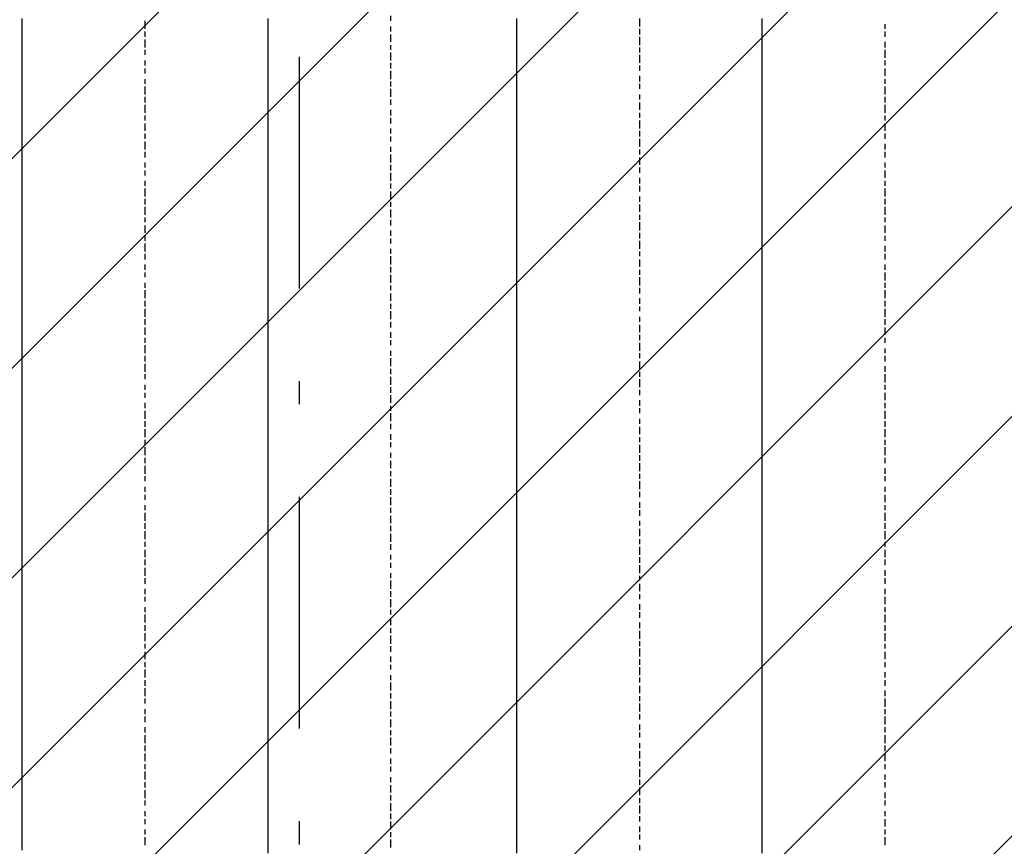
# Model space of a CAD drawing. Extents: x 997 to 109698, y 921 to 94021.
# Tile 552 of 656: x 17033 to 18627, y 54506 to 55844. Entities that reach past the tile are written whole.
import ezdxf

# ---------------------------------------------------------------- set-up
doc = ezdxf.new("R2010")
doc.units = 0
doc.header["$MEASUREMENT"] = 0
doc.layers.add('12', color=7, linetype='CONTINUOUS')
doc.layers.add('28', color=7, linetype='CONTINUOUS')

msp = doc.modelspace()

# ---------------------------------------------------------------- linework, layer by layer
at = {"layer": '12', "color": 5}
for p, q in [((17036.630503, 55836.563401), (17036.630503, 55845.563401)), ((17434.630503, 55836.563401), (17434.630503, 55845.563401)), ((17837.630503, 55836.563401), (17837.630503, 55845.563401)), ((18234.630503, 55836.563401), (18234.630503, 55845.563401)), ((17036.630503, 55828.563401), (17036.630503, 55836.563401)), ((17036.630503, 55815.563401), (17036.630503, 55828.563401)), ((17434.630503, 55828.563401), (17434.630503, 55836.563401)), ((17434.630503, 55815.563401), (17434.630503, 55828.563401)), ((17837.630503, 55828.563401), (17837.630503, 55836.563401)), ((17837.630503, 55815.563401), (17837.630503, 55828.563401)), ((18234.630503, 55828.563401), (18234.630503, 55836.563401)), ((18234.630503, 55815.563401), (18234.630503, 55828.563401)), ((17036.630503, 55807.563401), (17036.630503, 55815.563401)), ((17434.630503, 55807.563401), (17434.630503, 55815.563401)), ((17837.630503, 55807.563401), (17837.630503, 55815.563401)), ((18234.630503, 55807.563401), (18234.630503, 55815.563401)), ((17036.630503, 55798.563401), (17036.630503, 55807.563401)), ((17036.630503, 55786.563401), (17036.630503, 55798.563401)), ((17434.630503, 55798.563401), (17434.630503, 55807.563401)), ((17434.630503, 55786.563401), (17434.630503, 55798.563401)), ((17837.630503, 55798.563401), (17837.630503, 55807.563401)), ((17837.630503, 55786.563401), (17837.630503, 55798.563401)), ((18234.630503, 55794.563401), (18234.630503, 55807.563401)), ((18234.630503, 55786.563401), (18234.630503, 55794.563401)), ((17036.630503, 55777.563401), (17036.630503, 55786.563401)), ((17434.630503, 55777.563401), (17434.630503, 55786.563401)), ((17837.630503, 55777.563401), (17837.630503, 55786.563401)), ((18234.630503, 55777.563401), (18234.630503, 55786.563401)), ((17036.630503, 55769.563401), (17036.630503, 55777.563401)), ((17036.630503, 55756.563401), (17036.630503, 55769.563401)), ((17434.630503, 55764.563401), (17434.630503, 55777.563401)), ((17434.630503, 55756.563401), (17434.630503, 55764.563401)), ((17837.630503, 55764.563401), (17837.630503, 55777.563401)), ((17837.630503, 55756.563401), (17837.630503, 55764.563401)), ((18234.630503, 55764.563401), (18234.630503, 55777.563401)), ((18234.630503, 55756.563401), (18234.630503, 55764.563401)), ((17036.630503, 55747.563401), (17036.630503, 55756.563401)), ((17036.630503, 55735.563401), (17036.630503, 55747.563401)), ((17434.630503, 55747.563401), (17434.630503, 55756.563401)), ((17434.630503, 55735.563401), (17434.630503, 55747.563401)), ((17837.630503, 55747.563401), (17837.630503, 55756.563401)), ((17837.630503, 55735.563401), (17837.630503, 55747.563401)), ((18234.630503, 55747.563401), (18234.630503, 55756.563401)), ((18234.630503, 55735.563401), (18234.630503, 55747.563401)), ((17036.630503, 55726.563401), (17036.630503, 55735.563401)), ((17434.630503, 55726.563401), (17434.630503, 55735.563401)), ((17837.630503, 55726.563401), (17837.630503, 55735.563401)), ((18234.630503, 55726.563401), (18234.630503, 55735.563401)), ((17036.630503, 55718.563401), (17036.630503, 55726.563401)), ((17036.630503, 55705.563401), (17036.630503, 55718.563401)), ((17434.630503, 55718.563401), (17434.630503, 55726.563401)), ((17434.630503, 55705.563401), (17434.630503, 55718.563401)), ((17837.630503, 55718.563401), (17837.630503, 55726.563401)), ((17837.630503, 55705.563401), (17837.630503, 55718.563401)), ((18234.630503, 55718.563401), (18234.630503, 55726.563401)), ((18234.630503, 55705.563401), (18234.630503, 55718.563401)), ((17036.630503, 55697.563401), (17036.630503, 55705.563401)), ((17434.630503, 55697.563401), (17434.630503, 55705.563401)), ((17837.630503, 55697.563401), (17837.630503, 55705.563401)), ((18234.630503, 55697.563401), (18234.630503, 55705.563401)), ((17036.630503, 55688.563401), (17036.630503, 55697.563401)), ((17036.630503, 55675.563401), (17036.630503, 55688.563401)), ((17434.630503, 55688.563401), (17434.630503, 55697.563401)), ((17434.630503, 55675.563401), (17434.630503, 55688.563401)), ((17837.630503, 55688.563401), (17837.630503, 55697.563401)), ((17837.630503, 55675.563401), (17837.630503, 55688.563401)), ((18234.630503, 55684.563401), (18234.630503, 55697.563401)), ((18234.630503, 55675.563401), (18234.630503, 55684.563401)), ((17036.630503, 55667.563401), (17036.630503, 55675.563401)), ((17036.630503, 55659.563401), (17036.630503, 55667.563401)), ((17434.630503, 55667.563401), (17434.630503, 55675.563401)), ((17434.630503, 55654.563401), (17434.630503, 55667.563401)), ((17837.630503, 55667.563401), (17837.630503, 55675.563401)), ((17837.630503, 55654.563401), (17837.630503, 55667.563401)), ((18234.630503, 55667.563401), (18234.630503, 55675.563401)), ((18234.630503, 55654.563401), (18234.630503, 55667.563401)), ((17036.630503, 55646.563401), (17036.630503, 55659.563401)), ((17434.630503, 55646.563401), (17434.630503, 55654.563401)), ((17837.630503, 55646.563401), (17837.630503, 55654.563401)), ((18234.630503, 55646.563401), (18234.630503, 55654.563401)), ((17036.630503, 55637.563401), (17036.630503, 55646.563401)), ((17036.630503, 55625.563401), (17036.630503, 55637.563401)), ((17434.630503, 55637.563401), (17434.630503, 55646.563401)), ((17434.630503, 55625.563401), (17434.630503, 55637.563401)), ((17837.630503, 55637.563401), (17837.630503, 55646.563401)), ((17837.630503, 55625.563401), (17837.630503, 55637.563401)), ((18234.630503, 55637.563401), (18234.630503, 55646.563401)), ((18234.630503, 55625.563401), (18234.630503, 55637.563401)), ((17036.630503, 55616.563401), (17036.630503, 55625.563401)), ((17434.630503, 55616.563401), (17434.630503, 55625.563401)), ((17837.630503, 55616.563401), (17837.630503, 55625.563401)), ((18234.630503, 55616.563401), (18234.630503, 55625.563401)), ((17036.630503, 55608.563401), (17036.630503, 55616.563401)), ((17036.630503, 55595.563401), (17036.630503, 55608.563401)), ((17434.630503, 55608.563401), (17434.630503, 55616.563401)), ((17434.630503, 55595.563401), (17434.630503, 55608.563401)), ((17837.630503, 55608.563401), (17837.630503, 55616.563401)), ((17837.630503, 55595.563401), (17837.630503, 55608.563401)), ((18234.630503, 55608.563401), (18234.630503, 55616.563401)), ((18234.630503, 55595.563401), (18234.630503, 55608.563401)), ((17036.630503, 55587.563401), (17036.630503, 55595.563401)), ((17036.630503, 55578.563401), (17036.630503, 55587.563401)), ((17434.630503, 55587.563401), (17434.630503, 55595.563401)), ((17434.630503, 55578.563401), (17434.630503, 55587.563401)), ((17837.630503, 55587.563401), (17837.630503, 55595.563401)), ((17837.630503, 55578.563401), (17837.630503, 55587.563401)), ((18234.630503, 55587.563401), (18234.630503, 55595.563401)), ((18234.630503, 55578.563401), (18234.630503, 55587.563401)), ((17036.630503, 55565.563401), (17036.630503, 55578.563401)), ((17434.630503, 55565.563401), (17434.630503, 55578.563401)), ((17837.630503, 55565.563401), (17837.630503, 55578.563401)), ((18234.630503, 55565.563401), (18234.630503, 55578.563401)), ((17036.630503, 55557.563401), (17036.630503, 55565.563401)), ((17036.630503, 55548.563401), (17036.630503, 55557.563401)), ((17434.630503, 55557.563401), (17434.630503, 55565.563401)), ((17434.630503, 55544.563401), (17434.630503, 55557.563401)), ((17837.630503, 55557.563401), (17837.630503, 55565.563401)), ((17837.630503, 55544.563401), (17837.630503, 55557.563401)), ((18234.630503, 55557.563401), (18234.630503, 55565.563401)), ((18234.630503, 55544.563401), (18234.630503, 55557.563401)), ((17036.630503, 55536.563401), (17036.630503, 55548.563401)), ((17434.630503, 55536.563401), (17434.630503, 55544.563401)), ((17837.630503, 55536.563401), (17837.630503, 55544.563401)), ((18234.630503, 55536.563401), (18234.630503, 55544.563401)), ((17036.630503, 55527.563401), (17036.630503, 55536.563401)), ((17036.630503, 55515.563401), (17036.630503, 55527.563401)), ((17434.630503, 55527.563401), (17434.630503, 55536.563401)), ((17434.630503, 55515.563401), (17434.630503, 55527.563401)), ((17837.630503, 55527.563401), (17837.630503, 55536.563401)), ((17837.630503, 55515.563401), (17837.630503, 55527.563401)), ((18234.630503, 55527.563401), (18234.630503, 55536.563401)), ((18234.630503, 55515.563401), (18234.630503, 55527.563401)), ((17036.630503, 55506.563401), (17036.630503, 55515.563401)), ((17434.630503, 55506.563401), (17434.630503, 55515.563401)), ((17837.630503, 55506.563401), (17837.630503, 55515.563401)), ((18234.630503, 55506.563401), (18234.630503, 55515.563401)), ((17036.630503, 55498.563401), (17036.630503, 55506.563401)), ((17036.630503, 55485.563401), (17036.630503, 55498.563401)), ((17434.630503, 55498.563401), (17434.630503, 55506.563401)), ((17434.630503, 55485.563401), (17434.630503, 55498.563401)), ((17837.630503, 55498.563401), (17837.630503, 55506.563401)), ((17837.630503, 55485.563401), (17837.630503, 55498.563401)), ((18234.630503, 55498.563401), (18234.630503, 55506.563401)), ((18234.630503, 55485.563401), (18234.630503, 55498.563401)), ((17036.630503, 55477.563401), (17036.630503, 55485.563401)), ((17036.630503, 55468.563401), (17036.630503, 55477.563401)), ((17434.630503, 55477.563401), (17434.630503, 55485.563401)), ((17434.630503, 55468.563401), (17434.630503, 55477.563401)), ((17837.630503, 55477.563401), (17837.630503, 55485.563401)), ((17837.630503, 55468.563401), (17837.630503, 55477.563401)), ((18234.630503, 55477.563401), (18234.630503, 55485.563401)), ((18234.630503, 55468.563401), (18234.630503, 55477.563401)), ((17036.630503, 55455.563401), (17036.630503, 55468.563401)), ((17434.630503, 55455.563401), (17434.630503, 55468.563401)), ((17837.630503, 55455.563401), (17837.630503, 55468.563401)), ((18234.630503, 55455.563401), (18234.630503, 55468.563401)), ((17036.630503, 55447.563401), (17036.630503, 55455.563401)), ((17036.630503, 55438.563401), (17036.630503, 55447.563401)), ((17434.630503, 55447.563401), (17434.630503, 55455.563401)), ((17434.630503, 55438.563401), (17434.630503, 55447.563401)), ((17837.630503, 55447.563401), (17837.630503, 55455.563401)), ((17837.630503, 55434.563401), (17837.630503, 55447.563401)), ((18234.630503, 55447.563401), (18234.630503, 55455.563401)), ((18234.630503, 55434.563401), (18234.630503, 55447.563401)), ((17036.630503, 55426.563401), (17036.630503, 55438.563401)), ((17434.630503, 55426.563401), (17434.630503, 55438.563401)), ((17837.630503, 55426.563401), (17837.630503, 55434.563401)), ((18234.630503, 55426.563401), (18234.630503, 55434.563401)), ((17036.630503, 55417.563401), (17036.630503, 55426.563401)), ((17036.630503, 55405.563401), (17036.630503, 55417.563401)), ((17434.630503, 55417.563401), (17434.630503, 55426.563401)), ((17434.630503, 55405.563401), (17434.630503, 55417.563401)), ((17837.630503, 55417.563401), (17837.630503, 55426.563401)), ((17837.630503, 55405.563401), (17837.630503, 55417.563401)), ((18234.630503, 55417.563401), (18234.630503, 55426.563401)), ((18234.630503, 55405.563401), (18234.630503, 55417.563401)), ((17036.630503, 55396.563401), (17036.630503, 55405.563401)), ((17036.630503, 55388.563401), (17036.630503, 55396.563401)), ((17434.630503, 55396.563401), (17434.630503, 55405.563401)), ((17434.630503, 55388.563401), (17434.630503, 55396.563401)), ((17837.630503, 55396.563401), (17837.630503, 55405.563401)), ((17837.630503, 55388.563401), (17837.630503, 55396.563401)), ((18234.630503, 55396.563401), (18234.630503, 55405.563401)), ((18234.630503, 55388.563401), (18234.630503, 55396.563401)), ((17036.630503, 55375.563401), (17036.630503, 55388.563401)), ((17434.630503, 55375.563401), (17434.630503, 55388.563401)), ((17837.630503, 55375.563401), (17837.630503, 55388.563401)), ((18234.630503, 55375.563401), (18234.630503, 55388.563401)), ((17036.630503, 55366.563401), (17036.630503, 55375.563401)), ((17036.630503, 55358.563401), (17036.630503, 55366.563401)), ((17434.630503, 55366.563401), (17434.630503, 55375.563401)), ((17434.630503, 55358.563401), (17434.630503, 55366.563401)), ((17837.630503, 55366.563401), (17837.630503, 55375.563401)), ((17837.630503, 55358.563401), (17837.630503, 55366.563401)), ((18234.630503, 55366.563401), (18234.630503, 55375.563401)), ((18234.630503, 55358.563401), (18234.630503, 55366.563401)), ((17036.630503, 55345.563401), (17036.630503, 55358.563401)), ((17434.630503, 55345.563401), (17434.630503, 55358.563401)), ((17837.630503, 55345.563401), (17837.630503, 55358.563401)), ((18234.630503, 55345.563401), (18234.630503, 55358.563401)), ((17036.630503, 55337.563401), (17036.630503, 55345.563401)), ((17036.630503, 55328.563401), (17036.630503, 55337.563401)), ((17434.630503, 55337.563401), (17434.630503, 55345.563401)), ((17434.630503, 55328.563401), (17434.630503, 55337.563401)), ((17837.630503, 55337.563401), (17837.630503, 55345.563401)), ((17837.630503, 55324.563401), (17837.630503, 55337.563401)), ((18234.630503, 55337.563401), (18234.630503, 55345.563401)), ((18234.630503, 55324.563401), (18234.630503, 55337.563401)), ((17036.630503, 55316.563401), (17036.630503, 55328.563401)), ((17036.630503, 55307.563401), (17036.630503, 55316.563401)), ((17434.630503, 55316.563401), (17434.630503, 55328.563401)), ((17434.630503, 55307.563401), (17434.630503, 55316.563401)), ((17837.630503, 55316.563401), (17837.630503, 55324.563401)), ((17837.630503, 55307.563401), (17837.630503, 55316.563401)), ((18234.630503, 55316.563401), (18234.630503, 55324.563401)), ((18234.630503, 55307.563401), (18234.630503, 55316.563401)), ((17036.630503, 55295.563401), (17036.630503, 55307.563401)), ((17434.630503, 55295.563401), (17434.630503, 55307.563401)), ((17837.630503, 55295.563401), (17837.630503, 55307.563401)), ((18234.630503, 55295.563401), (18234.630503, 55307.563401)), ((17036.630503, 55286.563401), (17036.630503, 55295.563401)), ((17036.630503, 55278.563401), (17036.630503, 55286.563401)), ((17434.630503, 55286.563401), (17434.630503, 55295.563401)), ((17434.630503, 55278.563401), (17434.630503, 55286.563401)), ((17837.630503, 55286.563401), (17837.630503, 55295.563401)), ((17837.630503, 55278.563401), (17837.630503, 55286.563401)), ((18234.630503, 55286.563401), (18234.630503, 55295.563401)), ((18234.630503, 55278.563401), (18234.630503, 55286.563401)), ((17036.630503, 55265.563401), (17036.630503, 55278.563401)), ((17434.630503, 55265.563401), (17434.630503, 55278.563401)), ((17837.630503, 55265.563401), (17837.630503, 55278.563401)), ((18234.630503, 55265.563401), (18234.630503, 55278.563401)), ((17036.630503, 55256.563401), (17036.630503, 55265.563401)), ((17036.630503, 55248.563401), (17036.630503, 55256.563401)), ((17434.630503, 55256.563401), (17434.630503, 55265.563401)), ((17434.630503, 55248.563401), (17434.630503, 55256.563401)), ((17837.630503, 55256.563401), (17837.630503, 55265.563401)), ((17837.630503, 55248.563401), (17837.630503, 55256.563401)), ((18234.630503, 55256.563401), (18234.630503, 55265.563401)), ((18234.630503, 55248.563401), (18234.630503, 55256.563401)), ((17036.630503, 55235.563401), (17036.630503, 55248.563401)), ((17434.630503, 55235.563401), (17434.630503, 55248.563401)), ((17837.630503, 55235.563401), (17837.630503, 55248.563401)), ((18234.630503, 55235.563401), (18234.630503, 55248.563401)), ((17036.630503, 55227.563401), (17036.630503, 55235.563401)), ((17036.630503, 55218.563401), (17036.630503, 55227.563401)), ((17434.630503, 55227.563401), (17434.630503, 55235.563401)), ((17434.630503, 55218.563401), (17434.630503, 55227.563401)), ((17837.630503, 55227.563401), (17837.630503, 55235.563401)), ((17837.630503, 55218.563401), (17837.630503, 55227.563401)), ((18234.630503, 55227.563401), (18234.630503, 55235.563401)), ((18234.630503, 55214.563401), (18234.630503, 55227.563401)), ((17036.630503, 55206.563401), (17036.630503, 55218.563401)), ((17036.630503, 55197.563401), (17036.630503, 55206.563401)), ((17434.630503, 55206.563401), (17434.630503, 55218.563401)), ((17434.630503, 55197.563401), (17434.630503, 55206.563401)), ((17837.630503, 55206.563401), (17837.630503, 55218.563401)), ((17837.630503, 55197.563401), (17837.630503, 55206.563401)), ((18234.630503, 55206.563401), (18234.630503, 55214.563401)), ((18234.630503, 55197.563401), (18234.630503, 55206.563401)), ((17036.630503, 55189.563401), (17036.630503, 55197.563401)), ((17036.630503, 55176.563401), (17036.630503, 55189.563401)), ((17434.630503, 55184.563401), (17434.630503, 55197.563401)), ((17837.630503, 55184.563401), (17837.630503, 55197.563401)), ((18234.630503, 55184.563401), (18234.630503, 55197.563401)), ((17036.630503, 55167.563401), (17036.630503, 55176.563401)), ((17434.630503, 55176.563401), (17434.630503, 55184.563401)), ((17434.630503, 55167.563401), (17434.630503, 55176.563401)), ((17837.630503, 55176.563401), (17837.630503, 55184.563401)), ((17837.630503, 55167.563401), (17837.630503, 55176.563401)), ((18234.630503, 55176.563401), (18234.630503, 55184.563401)), ((18234.630503, 55167.563401), (18234.630503, 55176.563401)), ((17036.630503, 55155.563401), (17036.630503, 55167.563401)), ((17434.630503, 55155.563401), (17434.630503, 55167.563401)), ((17837.630503, 55155.563401), (17837.630503, 55167.563401)), ((18234.630503, 55155.563401), (18234.630503, 55167.563401)), ((17036.630503, 55146.563401), (17036.630503, 55155.563401)), ((17036.630503, 55138.563401), (17036.630503, 55146.563401)), ((17434.630503, 55146.563401), (17434.630503, 55155.563401)), ((17434.630503, 55138.563401), (17434.630503, 55146.563401)), ((17837.630503, 55146.563401), (17837.630503, 55155.563401)), ((17837.630503, 55138.563401), (17837.630503, 55146.563401)), ((18234.630503, 55146.563401), (18234.630503, 55155.563401)), ((18234.630503, 55138.563401), (18234.630503, 55146.563401)), ((17036.630503, 55125.563401), (17036.630503, 55138.563401)), ((17036.630503, 55117.563401), (17036.630503, 55125.563401)), ((17434.630503, 55125.563401), (17434.630503, 55138.563401)), ((17434.630503, 55117.563401), (17434.630503, 55125.563401)), ((17837.630503, 55125.563401), (17837.630503, 55138.563401)), ((17837.630503, 55117.563401), (17837.630503, 55125.563401)), ((18234.630503, 55125.563401), (18234.630503, 55138.563401)), ((18234.630503, 55117.563401), (18234.630503, 55125.563401)), ((17036.630503, 55108.563401), (17036.630503, 55117.563401)), ((17036.630503, 55096.563401), (17036.630503, 55108.563401)), ((17434.630503, 55108.563401), (17434.630503, 55117.563401)), ((17434.630503, 55096.563401), (17434.630503, 55108.563401)), ((17837.630503, 55108.563401), (17837.630503, 55117.563401)), ((17837.630503, 55096.563401), (17837.630503, 55108.563401)), ((18234.630503, 55104.563401), (18234.630503, 55117.563401)), ((17036.630503, 55087.563401), (17036.630503, 55096.563401)), ((17434.630503, 55087.563401), (17434.630503, 55096.563401)), ((17837.630503, 55087.563401), (17837.630503, 55096.563401)), ((18234.630503, 55096.563401), (18234.630503, 55104.563401)), ((18234.630503, 55087.563401), (18234.630503, 55096.563401)), ((17036.630503, 55079.563401), (17036.630503, 55087.563401)), ((17036.630503, 55066.563401), (17036.630503, 55079.563401)), ((17434.630503, 55074.563401), (17434.630503, 55087.563401)), ((17837.630503, 55074.563401), (17837.630503, 55087.563401)), ((18234.630503, 55074.563401), (18234.630503, 55087.563401)), ((17036.630503, 55057.563401), (17036.630503, 55066.563401)), ((17434.630503, 55066.563401), (17434.630503, 55074.563401)), ((17434.630503, 55057.563401), (17434.630503, 55066.563401)), ((17837.630503, 55066.563401), (17837.630503, 55074.563401)), ((17837.630503, 55057.563401), (17837.630503, 55066.563401)), ((18234.630503, 55066.563401), (18234.630503, 55074.563401)), ((18234.630503, 55057.563401), (18234.630503, 55066.563401)), ((17036.630503, 55045.563401), (17036.630503, 55057.563401)), ((17036.630503, 55036.563401), (17036.630503, 55045.563401)), ((17434.630503, 55045.563401), (17434.630503, 55057.563401)), ((17434.630503, 55036.563401), (17434.630503, 55045.563401)), ((17837.630503, 55045.563401), (17837.630503, 55057.563401)), ((17837.630503, 55036.563401), (17837.630503, 55045.563401)), ((18234.630503, 55045.563401), (18234.630503, 55057.563401)), ((18234.630503, 55036.563401), (18234.630503, 55045.563401)), ((17036.630503, 55028.563401), (17036.630503, 55036.563401)), ((17434.630503, 55028.563401), (17434.630503, 55036.563401)), ((17837.630503, 55028.563401), (17837.630503, 55036.563401)), ((18234.630503, 55028.563401), (18234.630503, 55036.563401)), ((17036.630503, 55015.563401), (17036.630503, 55028.563401)), ((17036.630503, 55007.563401), (17036.630503, 55015.563401)), ((17434.630503, 55015.563401), (17434.630503, 55028.563401)), ((17434.630503, 55007.563401), (17434.630503, 55015.563401)), ((17837.630503, 55015.563401), (17837.630503, 55028.563401)), ((17837.630503, 55007.563401), (17837.630503, 55015.563401)), ((18234.630503, 55015.563401), (18234.630503, 55028.563401)), ((18234.630503, 55007.563401), (18234.630503, 55015.563401)), ((17036.630503, 54998.563401), (17036.630503, 55007.563401)), ((17036.630503, 54985.563401), (17036.630503, 54998.563401)), ((17434.630503, 54998.563401), (17434.630503, 55007.563401)), ((17434.630503, 54985.563401), (17434.630503, 54998.563401)), ((17837.630503, 54998.563401), (17837.630503, 55007.563401)), ((17837.630503, 54985.563401), (17837.630503, 54998.563401)), ((18234.630503, 54998.563401), (18234.630503, 55007.563401)), ((18234.630503, 54985.563401), (18234.630503, 54998.563401)), ((17036.630503, 54977.563401), (17036.630503, 54985.563401)), ((17434.630503, 54977.563401), (17434.630503, 54985.563401)), ((17837.630503, 54977.563401), (17837.630503, 54985.563401)), ((18234.630503, 54977.563401), (18234.630503, 54985.563401)), ((17036.630503, 54969.563401), (17036.630503, 54977.563401)), ((17036.630503, 54956.563401), (17036.630503, 54969.563401)), ((17434.630503, 54964.563401), (17434.630503, 54977.563401)), ((17837.630503, 54964.563401), (17837.630503, 54977.563401)), ((18234.630503, 54964.563401), (18234.630503, 54977.563401)), ((17036.630503, 54947.563401), (17036.630503, 54956.563401)), ((17434.630503, 54956.563401), (17434.630503, 54964.563401)), ((17434.630503, 54947.563401), (17434.630503, 54956.563401)), ((17837.630503, 54956.563401), (17837.630503, 54964.563401)), ((17837.630503, 54947.563401), (17837.630503, 54956.563401)), ((18234.630503, 54956.563401), (18234.630503, 54964.563401)), ((18234.630503, 54947.563401), (18234.630503, 54956.563401)), ((17036.630503, 54935.563401), (17036.630503, 54947.563401)), ((17036.630503, 54926.563401), (17036.630503, 54935.563401)), ((17434.630503, 54935.563401), (17434.630503, 54947.563401)), ((17434.630503, 54926.563401), (17434.630503, 54935.563401)), ((17837.630503, 54935.563401), (17837.630503, 54947.563401)), ((17837.630503, 54926.563401), (17837.630503, 54935.563401)), ((18234.630503, 54935.563401), (18234.630503, 54947.563401)), ((18234.630503, 54926.563401), (18234.630503, 54935.563401)), ((17036.630503, 54918.563401), (17036.630503, 54926.563401)), ((17036.630503, 54905.563401), (17036.630503, 54918.563401)), ((17434.630503, 54918.563401), (17434.630503, 54926.563401)), ((17434.630503, 54905.563401), (17434.630503, 54918.563401)), ((17837.630503, 54918.563401), (17837.630503, 54926.563401)), ((17837.630503, 54905.563401), (17837.630503, 54918.563401)), ((18234.630503, 54918.563401), (18234.630503, 54926.563401)), ((18234.630503, 54905.563401), (18234.630503, 54918.563401)), ((17036.630503, 54897.563401), (17036.630503, 54905.563401)), ((17434.630503, 54897.563401), (17434.630503, 54905.563401)), ((17837.630503, 54897.563401), (17837.630503, 54905.563401)), ((18234.630503, 54897.563401), (18234.630503, 54905.563401)), ((17036.630503, 54888.563401), (17036.630503, 54897.563401)), ((17036.630503, 54875.563401), (17036.630503, 54888.563401)), ((17434.630503, 54888.563401), (17434.630503, 54897.563401)), ((17434.630503, 54875.563401), (17434.630503, 54888.563401)), ((17837.630503, 54888.563401), (17837.630503, 54897.563401)), ((17837.630503, 54875.563401), (17837.630503, 54888.563401)), ((18234.630503, 54888.563401), (18234.630503, 54897.563401)), ((18234.630503, 54875.563401), (18234.630503, 54888.563401)), ((17036.630503, 54867.563401), (17036.630503, 54875.563401)), ((17434.630503, 54867.563401), (17434.630503, 54875.563401)), ((17837.630503, 54867.563401), (17837.630503, 54875.563401)), ((18234.630503, 54867.563401), (18234.630503, 54875.563401)), ((17036.630503, 54858.563401), (17036.630503, 54867.563401)), ((17036.630503, 54846.563401), (17036.630503, 54858.563401)), ((17434.630503, 54858.563401), (17434.630503, 54867.563401)), ((17434.630503, 54846.563401), (17434.630503, 54858.563401)), ((17837.630503, 54854.563401), (17837.630503, 54867.563401)), ((17837.630503, 54846.563401), (17837.630503, 54854.563401)), ((18234.630503, 54854.563401), (18234.630503, 54867.563401)), ((18234.630503, 54846.563401), (18234.630503, 54854.563401)), ((17036.630503, 54837.563401), (17036.630503, 54846.563401)), ((17036.630503, 54825.563401), (17036.630503, 54837.563401)), ((17434.630503, 54837.563401), (17434.630503, 54846.563401)), ((17434.630503, 54825.563401), (17434.630503, 54837.563401)), ((17837.630503, 54837.563401), (17837.630503, 54846.563401)), ((17837.630503, 54825.563401), (17837.630503, 54837.563401)), ((18234.630503, 54837.563401), (18234.630503, 54846.563401)), ((18234.630503, 54825.563401), (18234.630503, 54837.563401)), ((17036.630503, 54816.563401), (17036.630503, 54825.563401)), ((17434.630503, 54816.563401), (17434.630503, 54825.563401)), ((17837.630503, 54816.563401), (17837.630503, 54825.563401)), ((18234.630503, 54816.563401), (18234.630503, 54825.563401)), ((17036.630503, 54808.563401), (17036.630503, 54816.563401)), ((17036.630503, 54795.563401), (17036.630503, 54808.563401)), ((17434.630503, 54808.563401), (17434.630503, 54816.563401)), ((17434.630503, 54795.563401), (17434.630503, 54808.563401)), ((17837.630503, 54808.563401), (17837.630503, 54816.563401)), ((17837.630503, 54795.563401), (17837.630503, 54808.563401)), ((18234.630503, 54808.563401), (18234.630503, 54816.563401)), ((18234.630503, 54795.563401), (18234.630503, 54808.563401)), ((17036.630503, 54787.563401), (17036.630503, 54795.563401)), ((17434.630503, 54787.563401), (17434.630503, 54795.563401)), ((17837.630503, 54787.563401), (17837.630503, 54795.563401)), ((18234.630503, 54787.563401), (18234.630503, 54795.563401)), ((17036.630503, 54778.563401), (17036.630503, 54787.563401)), ((17036.630503, 54765.563401), (17036.630503, 54778.563401)), ((17434.630503, 54778.563401), (17434.630503, 54787.563401)), ((17434.630503, 54765.563401), (17434.630503, 54778.563401)), ((17837.630503, 54778.563401), (17837.630503, 54787.563401)), ((17837.630503, 54765.563401), (17837.630503, 54778.563401)), ((18234.630503, 54778.563401), (18234.630503, 54787.563401)), ((18234.630503, 54765.563401), (18234.630503, 54778.563401)), ((17036.630503, 54757.563401), (17036.630503, 54765.563401)), ((17434.630503, 54757.563401), (17434.630503, 54765.563401)), ((17837.630503, 54757.563401), (17837.630503, 54765.563401)), ((18234.630503, 54757.563401), (18234.630503, 54765.563401)), ((17036.630503, 54748.563401), (17036.630503, 54757.563401)), ((17036.630503, 54736.563401), (17036.630503, 54748.563401)), ((17434.630503, 54748.563401), (17434.630503, 54757.563401)), ((17434.630503, 54736.563401), (17434.630503, 54748.563401)), ((17837.630503, 54744.563401), (17837.630503, 54757.563401)), ((17837.630503, 54736.563401), (17837.630503, 54744.563401)), ((18234.630503, 54744.563401), (18234.630503, 54757.563401)), ((18234.630503, 54736.563401), (18234.630503, 54744.563401)), ((17036.630503, 54727.563401), (17036.630503, 54736.563401)), ((17036.630503, 54715.563401), (17036.630503, 54727.563401)), ((17434.630503, 54727.563401), (17434.630503, 54736.563401)), ((17434.630503, 54715.563401), (17434.630503, 54727.563401)), ((17837.630503, 54727.563401), (17837.630503, 54736.563401)), ((17837.630503, 54715.563401), (17837.630503, 54727.563401)), ((18234.630503, 54727.563401), (18234.630503, 54736.563401)), ((18234.630503, 54715.563401), (18234.630503, 54727.563401)), ((17036.630503, 54706.563401), (17036.630503, 54715.563401)), ((17434.630503, 54706.563401), (17434.630503, 54715.563401)), ((17837.630503, 54706.563401), (17837.630503, 54715.563401)), ((18234.630503, 54706.563401), (18234.630503, 54715.563401)), ((17036.630503, 54698.563401), (17036.630503, 54706.563401)), ((17036.630503, 54685.563401), (17036.630503, 54698.563401)), ((17434.630503, 54698.563401), (17434.630503, 54706.563401)), ((17434.630503, 54685.563401), (17434.630503, 54698.563401)), ((17837.630503, 54698.563401), (17837.630503, 54706.563401)), ((17837.630503, 54685.563401), (17837.630503, 54698.563401)), ((18234.630503, 54698.563401), (18234.630503, 54706.563401)), ((18234.630503, 54685.563401), (18234.630503, 54698.563401)), ((17036.630503, 54676.563401), (17036.630503, 54685.563401)), ((17434.630503, 54676.563401), (17434.630503, 54685.563401)), ((17837.630503, 54676.563401), (17837.630503, 54685.563401)), ((18234.630503, 54676.563401), (18234.630503, 54685.563401)), ((17036.630503, 54668.563401), (17036.630503, 54676.563401)), ((17036.630503, 54655.563401), (17036.630503, 54668.563401)), ((17434.630503, 54668.563401), (17434.630503, 54676.563401)), ((17434.630503, 54655.563401), (17434.630503, 54668.563401)), ((17837.630503, 54668.563401), (17837.630503, 54676.563401)), ((17837.630503, 54655.563401), (17837.630503, 54668.563401)), ((18234.630503, 54668.563401), (18234.630503, 54676.563401)), ((18234.630503, 54655.563401), (18234.630503, 54668.563401)), ((17036.630503, 54647.563401), (17036.630503, 54655.563401)), ((17036.630503, 54638.563401), (17036.630503, 54647.563401)), ((17434.630503, 54647.563401), (17434.630503, 54655.563401)), ((17434.630503, 54638.563401), (17434.630503, 54647.563401)), ((17837.630503, 54647.563401), (17837.630503, 54655.563401)), ((17837.630503, 54638.563401), (17837.630503, 54647.563401)), ((18234.630503, 54647.563401), (18234.630503, 54655.563401)), ((18234.630503, 54634.563401), (18234.630503, 54647.563401)), ((17036.630503, 54626.563401), (17036.630503, 54638.563401)), ((17434.630503, 54626.563401), (17434.630503, 54638.563401)), ((17837.630503, 54626.563401), (17837.630503, 54638.563401)), ((18234.630503, 54626.563401), (18234.630503, 54634.563401)), ((17036.630503, 54617.563401), (17036.630503, 54626.563401)), ((17036.630503, 54604.563401), (17036.630503, 54617.563401)), ((17434.630503, 54617.563401), (17434.630503, 54626.563401)), ((17434.630503, 54604.563401), (17434.630503, 54617.563401)), ((17837.630503, 54617.563401), (17837.630503, 54626.563401)), ((17837.630503, 54604.563401), (17837.630503, 54617.563401)), ((18234.630503, 54617.563401), (18234.630503, 54626.563401)), ((18234.630503, 54604.563401), (18234.630503, 54617.563401)), ((17036.630503, 54596.563401), (17036.630503, 54604.563401)), ((17434.630503, 54596.563401), (17434.630503, 54604.563401)), ((17837.630503, 54596.563401), (17837.630503, 54604.563401)), ((18234.630503, 54596.563401), (18234.630503, 54604.563401)), ((17036.630503, 54588.563401), (17036.630503, 54596.563401)), ((17036.630503, 54575.563401), (17036.630503, 54588.563401)), ((17434.630503, 54588.563401), (17434.630503, 54596.563401)), ((17434.630503, 54575.563401), (17434.630503, 54588.563401)), ((17837.630503, 54588.563401), (17837.630503, 54596.563401)), ((17837.630503, 54575.563401), (17837.630503, 54588.563401)), ((18234.630503, 54588.563401), (18234.630503, 54596.563401)), ((18234.630503, 54575.563401), (18234.630503, 54588.563401)), ((17036.630503, 54566.563401), (17036.630503, 54575.563401)), ((17036.630503, 54558.563401), (17036.630503, 54566.563401)), ((17434.630503, 54566.563401), (17434.630503, 54575.563401)), ((17434.630503, 54558.563401), (17434.630503, 54566.563401)), ((17837.630503, 54566.563401), (17837.630503, 54575.563401)), ((17837.630503, 54558.563401), (17837.630503, 54566.563401)), ((18234.630503, 54566.563401), (18234.630503, 54575.563401)), ((18234.630503, 54558.563401), (18234.630503, 54566.563401)), ((17036.630503, 54545.563401), (17036.630503, 54558.563401)), ((17434.630503, 54545.563401), (17434.630503, 54558.563401)), ((17837.630503, 54545.563401), (17837.630503, 54558.563401)), ((18234.630503, 54545.563401), (18234.630503, 54558.563401)), ((17036.630503, 54537.563401), (17036.630503, 54545.563401)), ((17036.630503, 54528.563401), (17036.630503, 54537.563401)), ((17434.630503, 54537.563401), (17434.630503, 54545.563401)), ((17434.630503, 54528.563401), (17434.630503, 54537.563401)), ((17837.630503, 54537.563401), (17837.630503, 54545.563401)), ((17837.630503, 54528.563401), (17837.630503, 54537.563401)), ((18234.630503, 54537.563401), (18234.630503, 54545.563401)), ((18234.630503, 54524.563401), (18234.630503, 54537.563401)), ((17036.630503, 54516.563401), (17036.630503, 54528.563401)), ((17434.630503, 54516.563401), (17434.630503, 54528.563401)), ((17837.630503, 54516.563401), (17837.630503, 54528.563401)), ((18234.630503, 54516.563401), (18234.630503, 54524.563401)), ((17036.630503, 54507.563401), (17036.630503, 54516.563401)), ((17036.630503, 54499.563401), (17036.630503, 54507.563401)), ((17434.630503, 54507.563401), (17434.630503, 54516.563401)), ((17434.630503, 54494.563401), (17434.630503, 54507.563401)), ((17837.630503, 54507.563401), (17837.630503, 54516.563401)), ((17837.630503, 54494.563401), (17837.630503, 54507.563401)), ((18234.630503, 54507.563401), (18234.630503, 54516.563401)), ((18234.630503, 54494.563401), (18234.630503, 54507.563401))]:
    msp.add_line(p, q, dxfattribs=at)
at = {"layer": '12', "color": 1}
for p, q in [((17633.630503, 55841.563401), (17633.630503, 55849.563401)), ((18036.630503, 55832.563401), (18036.630503, 55845.563401)), ((17235.630503, 55828.563401), (17235.630503, 55841.563401)), ((17633.630503, 55824.563401), (17633.630503, 55832.563401)), ((18036.630503, 55819.563401), (18036.630503, 55828.563401)), ((18433.630503, 55828.563401), (18433.630503, 55836.563401)), ((17235.630503, 55815.563401), (17235.630503, 55824.563401)), ((17235.630503, 55798.563401), (17235.630503, 55811.563401)), ((17633.630503, 55807.563401), (17633.630503, 55819.563401)), ((18036.630503, 55802.563401), (18036.630503, 55815.563401)), ((18433.630503, 55815.563401), (18433.630503, 55824.563401)), ((17235.630503, 55786.563401), (17235.630503, 55794.563401)), ((17633.630503, 55794.563401), (17633.630503, 55802.563401)), ((18036.630503, 55790.563401), (18036.630503, 55798.563401)), ((18433.630503, 55798.563401), (18433.630503, 55807.563401)), ((18433.630503, 55781.563401), (18433.630503, 55794.563401)), ((17633.630503, 55777.563401), (17633.630503, 55790.563401)), ((18036.630503, 55773.563401), (18036.630503, 55786.563401)), ((17235.630503, 55769.563401), (17235.630503, 55777.563401)), ((17235.630503, 55756.563401), (17235.630503, 55764.563401)), ((17633.630503, 55764.563401), (17633.630503, 55773.563401)), ((18036.630503, 55760.563401), (18036.630503, 55769.563401)), ((18433.630503, 55769.563401), (18433.630503, 55777.563401)), ((18433.630503, 55752.563401), (18433.630503, 55764.563401)), ((17235.630503, 55739.563401), (17235.630503, 55747.563401)), ((17633.630503, 55747.563401), (17633.630503, 55760.563401)), ((18036.630503, 55743.563401), (18036.630503, 55752.563401)), ((18433.630503, 55739.563401), (18433.630503, 55747.563401)), ((17235.630503, 55722.563401), (17235.630503, 55735.563401)), ((17633.630503, 55735.563401), (17633.630503, 55743.563401)), ((17633.630503, 55718.563401), (17633.630503, 55731.563401)), ((18036.630503, 55731.563401), (18036.630503, 55739.563401)), ((18433.630503, 55722.563401), (18433.630503, 55735.563401)), ((17235.630503, 55709.563401), (17235.630503, 55718.563401)), ((17633.630503, 55705.563401), (17633.630503, 55714.563401)), ((18036.630503, 55714.563401), (18036.630503, 55722.563401)), ((18433.630503, 55709.563401), (18433.630503, 55718.563401)), ((17235.630503, 55692.563401), (17235.630503, 55705.563401)), ((18036.630503, 55697.563401), (18036.630503, 55709.563401)), ((18433.630503, 55692.563401), (18433.630503, 55705.563401)), ((17235.630503, 55680.563401), (17235.630503, 55688.563401)), ((17633.630503, 55688.563401), (17633.630503, 55697.563401)), ((17633.630503, 55675.563401), (17633.630503, 55684.563401)), ((18036.630503, 55684.563401), (18036.630503, 55692.563401)), ((18433.630503, 55680.563401), (18433.630503, 55688.563401)), ((17235.630503, 55663.563401), (17235.630503, 55675.563401)), ((17633.630503, 55659.563401), (17633.630503, 55667.563401)), ((18036.630503, 55667.563401), (18036.630503, 55680.563401)), ((18433.630503, 55663.563401), (18433.630503, 55675.563401)), ((17235.630503, 55650.563401), (17235.630503, 55659.563401)), ((17633.630503, 55646.563401), (17633.630503, 55654.563401)), ((18036.630503, 55654.563401), (18036.630503, 55663.563401)), ((18036.630503, 55637.563401), (18036.630503, 55650.563401)), ((18433.630503, 55650.563401), (18433.630503, 55659.563401)), ((17235.630503, 55633.563401), (17235.630503, 55646.563401)), ((17633.630503, 55629.563401), (17633.630503, 55637.563401)), ((18433.630503, 55633.563401), (18433.630503, 55642.563401)), ((17235.630503, 55620.563401), (17235.630503, 55629.563401)), ((17633.630503, 55612.563401), (17633.630503, 55625.563401)), ((18036.630503, 55625.563401), (18036.630503, 55633.563401)), ((18036.630503, 55608.563401), (18036.630503, 55620.563401)), ((18433.630503, 55620.563401), (18433.630503, 55629.563401)), ((17235.630503, 55604.563401), (17235.630503, 55612.563401)), ((17633.630503, 55599.563401), (17633.630503, 55608.563401)), ((18036.630503, 55595.563401), (18036.630503, 55604.563401)), ((18433.630503, 55604.563401), (18433.630503, 55612.563401)), ((17235.630503, 55591.563401), (17235.630503, 55599.563401)), ((17633.630503, 55582.563401), (17633.630503, 55595.563401)), ((18036.630503, 55578.563401), (18036.630503, 55587.563401)), ((18433.630503, 55587.563401), (18433.630503, 55599.563401)), ((17235.630503, 55574.563401), (17235.630503, 55582.563401)), ((17633.630503, 55570.563401), (17633.630503, 55578.563401)), ((18036.630503, 55565.563401), (18036.630503, 55574.563401)), ((18433.630503, 55574.563401), (18433.630503, 55582.563401)), ((17235.630503, 55557.563401), (17235.630503, 55570.563401)), ((17633.630503, 55553.563401), (17633.630503, 55565.563401)), ((18036.630503, 55548.563401), (18036.630503, 55557.563401)), ((18433.630503, 55557.563401), (18433.630503, 55570.563401)), ((17235.630503, 55544.563401), (17235.630503, 55553.563401)), ((17235.630503, 55527.563401), (17235.630503, 55540.563401)), ((17633.630503, 55540.563401), (17633.630503, 55548.563401)), ((18036.630503, 55532.563401), (18036.630503, 55544.563401)), ((18433.630503, 55544.563401), (18433.630503, 55553.563401)), ((18433.630503, 55527.563401), (18433.630503, 55540.563401)), ((17235.630503, 55515.563401), (17235.630503, 55523.563401)), ((17633.630503, 55523.563401), (17633.630503, 55536.563401)), ((18036.630503, 55519.563401), (18036.630503, 55527.563401)), ((18433.630503, 55515.563401), (18433.630503, 55523.563401)), ((17235.630503, 55498.563401), (17235.630503, 55510.563401)), ((17633.630503, 55510.563401), (17633.630503, 55519.563401)), ((18036.630503, 55502.563401), (18036.630503, 55515.563401)), ((18433.630503, 55498.563401), (18433.630503, 55510.563401)), ((17235.630503, 55485.563401), (17235.630503, 55493.563401)), ((17633.630503, 55493.563401), (17633.630503, 55502.563401)), ((18036.630503, 55489.563401), (18036.630503, 55498.563401)), ((18433.630503, 55485.563401), (18433.630503, 55493.563401)), ((17235.630503, 55468.563401), (17235.630503, 55481.563401)), ((17633.630503, 55481.563401), (17633.630503, 55489.563401)), ((18036.630503, 55472.563401), (18036.630503, 55485.563401)), ((18433.630503, 55468.563401), (18433.630503, 55477.563401)), ((17235.630503, 55455.563401), (17235.630503, 55464.563401)), ((17633.630503, 55464.563401), (17633.630503, 55472.563401)), ((17633.630503, 55447.563401), (17633.630503, 55460.563401)), ((18036.630503, 55460.563401), (18036.630503, 55468.563401)), ((18433.630503, 55455.563401), (18433.630503, 55464.563401)), ((17235.630503, 55438.563401), (17235.630503, 55447.563401)), ((17633.630503, 55434.563401), (17633.630503, 55443.563401)), ((18036.630503, 55443.563401), (18036.630503, 55455.563401)), ((18433.630503, 55438.563401), (18433.630503, 55447.563401)), ((17235.630503, 55426.563401), (17235.630503, 55434.563401)), ((17633.630503, 55417.563401), (17633.630503, 55430.563401)), ((18036.630503, 55430.563401), (18036.630503, 55438.563401)), ((18433.630503, 55421.563401), (18433.630503, 55434.563401)), ((17235.630503, 55409.563401), (17235.630503, 55417.563401)), ((17633.630503, 55405.563401), (17633.630503, 55413.563401)), ((18036.630503, 55413.563401), (18036.630503, 55426.563401)), ((18433.630503, 55409.563401), (18433.630503, 55417.563401)), ((17235.630503, 55392.563401), (17235.630503, 55405.563401)), ((17633.630503, 55388.563401), (17633.630503, 55400.563401)), ((18036.630503, 55400.563401), (18036.630503, 55409.563401)), ((18433.630503, 55392.563401), (18433.630503, 55405.563401)), ((17235.630503, 55379.563401), (17235.630503, 55388.563401)), ((17633.630503, 55375.563401), (17633.630503, 55383.563401)), ((18036.630503, 55383.563401), (18036.630503, 55392.563401)), ((18036.630503, 55371.563401), (18036.630503, 55379.563401)), ((18433.630503, 55379.563401), (18433.630503, 55388.563401)), ((17235.630503, 55362.563401), (17235.630503, 55375.563401)), ((17633.630503, 55358.563401), (17633.630503, 55371.563401)), ((18433.630503, 55362.563401), (18433.630503, 55375.563401)), ((17235.630503, 55349.563401), (17235.630503, 55358.563401)), ((17633.630503, 55345.563401), (17633.630503, 55354.563401)), ((18036.630503, 55354.563401), (18036.630503, 55362.563401)), ((18036.630503, 55337.563401), (18036.630503, 55349.563401)), ((18433.630503, 55349.563401), (18433.630503, 55358.563401)), ((17235.630503, 55333.563401), (17235.630503, 55345.563401)), ((17633.630503, 55328.563401), (17633.630503, 55337.563401)), ((18036.630503, 55324.563401), (18036.630503, 55333.563401)), ((18433.630503, 55333.563401), (18433.630503, 55345.563401)), ((17235.630503, 55320.563401), (17235.630503, 55328.563401)), ((17235.630503, 55303.563401), (17235.630503, 55316.563401)), ((17633.630503, 55316.563401), (17633.630503, 55324.563401)), ((18036.630503, 55307.563401), (18036.630503, 55320.563401)), ((18433.630503, 55320.563401), (18433.630503, 55328.563401)), ((17633.630503, 55299.563401), (17633.630503, 55307.563401)), ((18036.630503, 55295.563401), (18036.630503, 55303.563401)), ((18433.630503, 55303.563401), (18433.630503, 55311.563401)), ((17235.630503, 55290.563401), (17235.630503, 55299.563401)), ((17235.630503, 55273.563401), (17235.630503, 55286.563401)), ((17633.630503, 55282.563401), (17633.630503, 55295.563401)), ((18036.630503, 55278.563401), (18036.630503, 55290.563401)), ((18433.630503, 55290.563401), (18433.630503, 55299.563401)), ((17235.630503, 55261.563401), (17235.630503, 55269.563401)), ((17633.630503, 55269.563401), (17633.630503, 55278.563401)), ((18036.630503, 55265.563401), (18036.630503, 55273.563401)), ((18433.630503, 55273.563401), (18433.630503, 55282.563401)), ((18433.630503, 55256.563401), (18433.630503, 55269.563401)), ((17235.630503, 55244.563401), (17235.630503, 55252.563401)), ((17633.630503, 55252.563401), (17633.630503, 55265.563401)), ((18036.630503, 55248.563401), (18036.630503, 55261.563401)), ((18433.630503, 55244.563401), (18433.630503, 55252.563401)), ((17235.630503, 55231.563401), (17235.630503, 55239.563401)), ((17633.630503, 55239.563401), (17633.630503, 55248.563401)), ((18036.630503, 55235.563401), (18036.630503, 55244.563401)), ((18433.630503, 55227.563401), (18433.630503, 55239.563401)), ((17235.630503, 55214.563401), (17235.630503, 55223.563401)), ((17633.630503, 55223.563401), (17633.630503, 55235.563401)), ((18036.630503, 55218.563401), (18036.630503, 55227.563401)), ((18433.630503, 55214.563401), (18433.630503, 55223.563401)), ((17235.630503, 55197.563401), (17235.630503, 55210.563401)), ((17633.630503, 55210.563401), (17633.630503, 55218.563401)), ((17633.630503, 55193.563401), (17633.630503, 55206.563401)), ((18036.630503, 55206.563401), (18036.630503, 55214.563401)), ((18433.630503, 55197.563401), (18433.630503, 55210.563401)), ((17235.630503, 55184.563401), (17235.630503, 55193.563401)), ((17633.630503, 55180.563401), (17633.630503, 55189.563401)), ((18036.630503, 55189.563401), (18036.630503, 55197.563401)), ((18433.630503, 55184.563401), (18433.630503, 55193.563401)), ((17235.630503, 55167.563401), (17235.630503, 55180.563401)), ((17633.630503, 55163.563401), (17633.630503, 55172.563401)), ((18036.630503, 55172.563401), (18036.630503, 55184.563401)), ((18433.630503, 55167.563401), (18433.630503, 55180.563401)), ((17235.630503, 55155.563401), (17235.630503, 55163.563401)), ((17633.630503, 55151.563401), (17633.630503, 55159.563401)), ((18036.630503, 55159.563401), (18036.630503, 55167.563401)), ((18433.630503, 55155.563401), (18433.630503, 55163.563401)), ((17235.630503, 55138.563401), (17235.630503, 55151.563401)), ((17633.630503, 55134.563401), (17633.630503, 55142.563401)), ((18036.630503, 55142.563401), (18036.630503, 55155.563401)), ((18433.630503, 55138.563401), (18433.630503, 55151.563401)), ((17235.630503, 55125.563401), (17235.630503, 55134.563401)), ((17633.630503, 55117.563401), (17633.630503, 55129.563401)), ((18036.630503, 55129.563401), (18036.630503, 55138.563401)), ((18036.630503, 55112.563401), (18036.630503, 55125.563401)), ((18433.630503, 55125.563401), (18433.630503, 55134.563401)), ((17235.630503, 55108.563401), (17235.630503, 55121.563401)), ((17633.630503, 55104.563401), (17633.630503, 55112.563401)), ((18036.630503, 55100.563401), (18036.630503, 55108.563401)), ((18433.630503, 55108.563401), (18433.630503, 55117.563401)), ((17235.630503, 55096.563401), (17235.630503, 55104.563401)), ((17633.630503, 55087.563401), (17633.630503, 55100.563401)), ((18036.630503, 55083.563401), (18036.630503, 55096.563401)), ((18433.630503, 55096.563401), (18433.630503, 55104.563401)), ((17235.630503, 55079.563401), (17235.630503, 55087.563401)), ((17633.630503, 55074.563401), (17633.630503, 55083.563401)), ((18036.630503, 55070.563401), (18036.630503, 55079.563401)), ((18433.630503, 55079.563401), (18433.630503, 55087.563401)), ((17235.630503, 55066.563401), (17235.630503, 55074.563401)), ((17633.630503, 55057.563401), (17633.630503, 55070.563401)), ((18036.630503, 55053.563401), (18036.630503, 55062.563401)), ((18433.630503, 55062.563401), (18433.630503, 55074.563401)), ((17235.630503, 55049.563401), (17235.630503, 55057.563401)), ((17235.630503, 55032.563401), (17235.630503, 55045.563401)), ((17633.630503, 55045.563401), (17633.630503, 55053.563401)), ((18036.630503, 55040.563401), (18036.630503, 55049.563401)), ((18433.630503, 55049.563401), (18433.630503, 55057.563401)), ((18433.630503, 55032.563401), (18433.630503, 55045.563401)), ((17633.630503, 55028.563401), (17633.630503, 55040.563401)), ((18036.630503, 55024.563401), (18036.630503, 55032.563401)), ((17235.630503, 55019.563401), (17235.630503, 55028.563401)), ((17235.630503, 55002.563401), (17235.630503, 55015.563401)), ((17633.630503, 55015.563401), (17633.630503, 55024.563401)), ((18036.630503, 55007.563401), (18036.630503, 55019.563401)), ((18433.630503, 55019.563401), (18433.630503, 55028.563401)), ((18433.630503, 55002.563401), (18433.630503, 55015.563401)), ((17235.630503, 54990.563401), (17235.630503, 54998.563401)), ((17633.630503, 54998.563401), (17633.630503, 55011.563401)), ((18036.630503, 54994.563401), (18036.630503, 55002.563401)), ((18433.630503, 54990.563401), (18433.630503, 54998.563401)), ((17235.630503, 54973.563401), (17235.630503, 54985.563401)), ((17633.630503, 54985.563401), (17633.630503, 54994.563401)), ((18036.630503, 54977.563401), (18036.630503, 54990.563401)), ((18433.630503, 54973.563401), (18433.630503, 54985.563401)), ((17235.630503, 54960.563401), (17235.630503, 54969.563401)), ((17633.630503, 54969.563401), (17633.630503, 54977.563401)), ((18036.630503, 54964.563401), (18036.630503, 54973.563401)), ((18433.630503, 54960.563401), (18433.630503, 54969.563401)), ((17235.630503, 54943.563401), (17235.630503, 54956.563401)), ((17633.630503, 54956.563401), (17633.630503, 54964.563401)), ((18036.630503, 54947.563401), (18036.630503, 54960.563401)), ((18433.630503, 54943.563401), (18433.630503, 54952.563401)), ((17235.630503, 54930.563401), (17235.630503, 54939.563401)), ((17633.630503, 54939.563401), (17633.630503, 54947.563401)), ((17633.630503, 54922.563401), (17633.630503, 54935.563401)), ((18036.630503, 54935.563401), (18036.630503, 54943.563401)), ((18433.630503, 54930.563401), (18433.630503, 54939.563401)), ((17235.630503, 54913.563401), (17235.630503, 54922.563401)), ((17633.630503, 54909.563401), (17633.630503, 54918.563401)), ((18036.630503, 54918.563401), (18036.630503, 54930.563401)), ((18433.630503, 54913.563401), (18433.630503, 54922.563401)), ((17235.630503, 54901.563401), (17235.630503, 54909.563401)), ((17633.630503, 54892.563401), (17633.630503, 54905.563401)), ((18036.630503, 54905.563401), (18036.630503, 54913.563401)), ((18433.630503, 54897.563401), (18433.630503, 54909.563401)), ((17235.630503, 54884.563401), (17235.630503, 54892.563401)), ((17633.630503, 54880.563401), (17633.630503, 54888.563401)), ((18036.630503, 54888.563401), (18036.630503, 54897.563401)), ((18433.630503, 54884.563401), (18433.630503, 54892.563401)), ((17235.630503, 54867.563401), (17235.630503, 54880.563401)), ((17633.630503, 54863.563401), (17633.630503, 54875.563401)), ((18036.630503, 54875.563401), (18036.630503, 54884.563401)), ((18433.630503, 54867.563401), (18433.630503, 54880.563401)), ((17235.630503, 54854.563401), (17235.630503, 54863.563401)), ((17633.630503, 54850.563401), (17633.630503, 54858.563401)), ((18036.630503, 54858.563401), (18036.630503, 54867.563401)), ((18036.630503, 54841.563401), (18036.630503, 54854.563401)), ((18433.630503, 54854.563401), (18433.630503, 54863.563401)), ((17235.630503, 54837.563401), (17235.630503, 54850.563401)), ((17633.630503, 54833.563401), (17633.630503, 54846.563401)), ((18036.630503, 54829.563401), (18036.630503, 54837.563401)), ((18433.630503, 54837.563401), (18433.630503, 54850.563401)), ((17235.630503, 54825.563401), (17235.630503, 54833.563401)), ((17633.630503, 54820.563401), (17633.630503, 54829.563401)), ((18036.630503, 54812.563401), (18036.630503, 54825.563401)), ((18433.630503, 54825.563401), (18433.630503, 54833.563401)), ((17235.630503, 54808.563401), (17235.630503, 54820.563401)), ((17633.630503, 54803.563401), (17633.630503, 54812.563401)), ((18036.630503, 54799.563401), (18036.630503, 54808.563401)), ((18433.630503, 54808.563401), (18433.630503, 54820.563401)), ((17235.630503, 54795.563401), (17235.630503, 54803.563401)), ((17235.630503, 54778.563401), (17235.630503, 54791.563401)), ((17633.630503, 54791.563401), (17633.630503, 54799.563401)), ((18036.630503, 54782.563401), (18036.630503, 54795.563401)), ((18433.630503, 54795.563401), (18433.630503, 54803.563401)), ((17235.630503, 54765.563401), (17235.630503, 54774.563401)), ((17633.630503, 54774.563401), (17633.630503, 54782.563401)), ((18036.630503, 54770.563401), (18036.630503, 54778.563401)), ((18433.630503, 54778.563401), (18433.630503, 54787.563401)), ((18433.630503, 54765.563401), (18433.630503, 54774.563401)), ((17235.630503, 54748.563401), (17235.630503, 54761.563401)), ((17633.630503, 54757.563401), (17633.630503, 54770.563401)), ((18036.630503, 54753.563401), (18036.630503, 54765.563401)), ((17235.630503, 54736.563401), (17235.630503, 54744.563401)), ((17633.630503, 54744.563401), (17633.630503, 54753.563401)), ((18036.630503, 54740.563401), (18036.630503, 54748.563401)), ((18433.630503, 54748.563401), (18433.630503, 54757.563401)), ((18433.630503, 54731.563401), (18433.630503, 54744.563401)), ((17235.630503, 54719.563401), (17235.630503, 54727.563401)), ((17633.630503, 54727.563401), (17633.630503, 54740.563401)), ((18036.630503, 54723.563401), (18036.630503, 54736.563401)), ((18433.630503, 54719.563401), (18433.630503, 54727.563401)), ((17235.630503, 54706.563401), (17235.630503, 54715.563401)), ((17633.630503, 54715.563401), (17633.630503, 54723.563401)), ((17633.630503, 54698.563401), (17633.630503, 54710.563401)), ((18036.630503, 54710.563401), (18036.630503, 54719.563401)), ((18433.630503, 54702.563401), (18433.630503, 54715.563401)), ((17235.630503, 54689.563401), (17235.630503, 54698.563401)), ((18036.630503, 54693.563401), (18036.630503, 54702.563401)), ((18433.630503, 54689.563401), (18433.630503, 54698.563401)), ((17235.630503, 54672.563401), (17235.630503, 54685.563401)), ((17633.630503, 54685.563401), (17633.630503, 54693.563401)), ((17633.630503, 54668.563401), (17633.630503, 54681.563401)), ((18036.630503, 54681.563401), (18036.630503, 54689.563401)), ((18433.630503, 54672.563401), (18433.630503, 54685.563401)), ((17235.630503, 54659.563401), (17235.630503, 54668.563401)), ((17633.630503, 54655.563401), (17633.630503, 54664.563401)), ((18036.630503, 54664.563401), (18036.630503, 54672.563401)), ((18433.630503, 54659.563401), (18433.630503, 54668.563401)), ((17235.630503, 54643.563401), (17235.630503, 54655.563401)), ((17633.630503, 54638.563401), (17633.630503, 54647.563401)), ((18036.630503, 54647.563401), (18036.630503, 54659.563401)), ((18433.630503, 54643.563401), (18433.630503, 54655.563401)), ((17235.630503, 54630.563401), (17235.630503, 54638.563401)), ((17633.630503, 54626.563401), (17633.630503, 54634.563401)), ((18036.630503, 54634.563401), (18036.630503, 54643.563401)), ((18036.630503, 54617.563401), (18036.630503, 54630.563401)), ((18433.630503, 54630.563401), (18433.630503, 54638.563401)), ((17235.630503, 54613.563401), (17235.630503, 54626.563401)), ((17633.630503, 54609.563401), (17633.630503, 54617.563401)), ((18433.630503, 54613.563401), (18433.630503, 54621.563401)), ((17235.630503, 54600.563401), (17235.630503, 54609.563401)), ((17633.630503, 54592.563401), (17633.630503, 54604.563401)), ((18036.630503, 54604.563401), (18036.630503, 54613.563401)), ((18036.630503, 54588.563401), (18036.630503, 54600.563401)), ((18433.630503, 54600.563401), (18433.630503, 54609.563401)), ((17235.630503, 54583.563401), (17235.630503, 54596.563401)), ((17633.630503, 54579.563401), (17633.630503, 54588.563401)), ((18036.630503, 54575.563401), (18036.630503, 54583.563401)), ((18433.630503, 54583.563401), (18433.630503, 54592.563401)), ((17235.630503, 54571.563401), (17235.630503, 54579.563401)), ((17633.630503, 54562.563401), (17633.630503, 54575.563401)), ((18036.630503, 54558.563401), (18036.630503, 54571.563401)), ((18433.630503, 54571.563401), (18433.630503, 54579.563401)), ((17235.630503, 54554.563401), (17235.630503, 54562.563401)), ((17633.630503, 54549.563401), (17633.630503, 54558.563401)), ((18036.630503, 54545.563401), (18036.630503, 54554.563401)), ((18433.630503, 54554.563401), (18433.630503, 54562.563401)), ((17235.630503, 54541.563401), (17235.630503, 54549.563401)), ((17633.630503, 54532.563401), (17633.630503, 54545.563401)), ((18036.630503, 54528.563401), (18036.630503, 54537.563401)), ((18433.630503, 54537.563401), (18433.630503, 54549.563401)), ((17235.630503, 54524.563401), (17235.630503, 54532.563401)), ((17235.630503, 54507.563401), (17235.630503, 54520.563401)), ((17633.630503, 54520.563401), (17633.630503, 54528.563401)), ((18036.630503, 54516.563401), (18036.630503, 54524.563401)), ((18433.630503, 54524.563401), (18433.630503, 54532.563401)), ((18433.630503, 54507.563401), (18433.630503, 54520.563401)), ((17633.630503, 54503.563401), (17633.630503, 54516.563401)), ((18036.630503, 54499.563401), (18036.630503, 54507.563401))]:
    msp.add_line(p, q, dxfattribs=at)
at = {"layer": '28', "color": 2}
for p, q in [((20087.110119, 58685.955237), (6572.636205, 45171.481324)), ((20426.521374, 58685.955237), (6861.224411, 45120.658275)), ((7200.635666, 45120.658275), (20765.932629, 58685.955237)), ((7540.046921, 45120.658275), (21105.343884, 58685.955237)), ((7879.458176, 45120.658275), (21444.755139, 58685.955237)), ((8218.869431, 45120.658275), (21784.166394, 58685.955237)), ((8558.280686, 45120.658275), (22123.577649, 58685.955237)), ((8897.691941, 45120.658275), (22462.988904, 58685.955237)), ((9237.103196, 45120.658275), (22802.400159, 58685.955237))]:
    msp.add_line(p, q, dxfattribs=at)
at = {"layer": '28', "color": 4}
for p, q in [((17485.630503, 55408.563401), (17485.630503, 55783.563401)), ((17485.630503, 54696.063401), (17485.630503, 55071.063401))]:
    msp.add_line(p, q, dxfattribs=at)
at = {"layer": '28', "color": 4, "linetype": 'Continuous'}
for p, q in [((17485.630503, 55221.063401), (17485.630503, 55258.563401)), ((17485.630503, 54508.563401), (17485.630503, 54546.063401))]:
    msp.add_line(p, q, dxfattribs=at)

doc.saveas('drawing.dxf')
